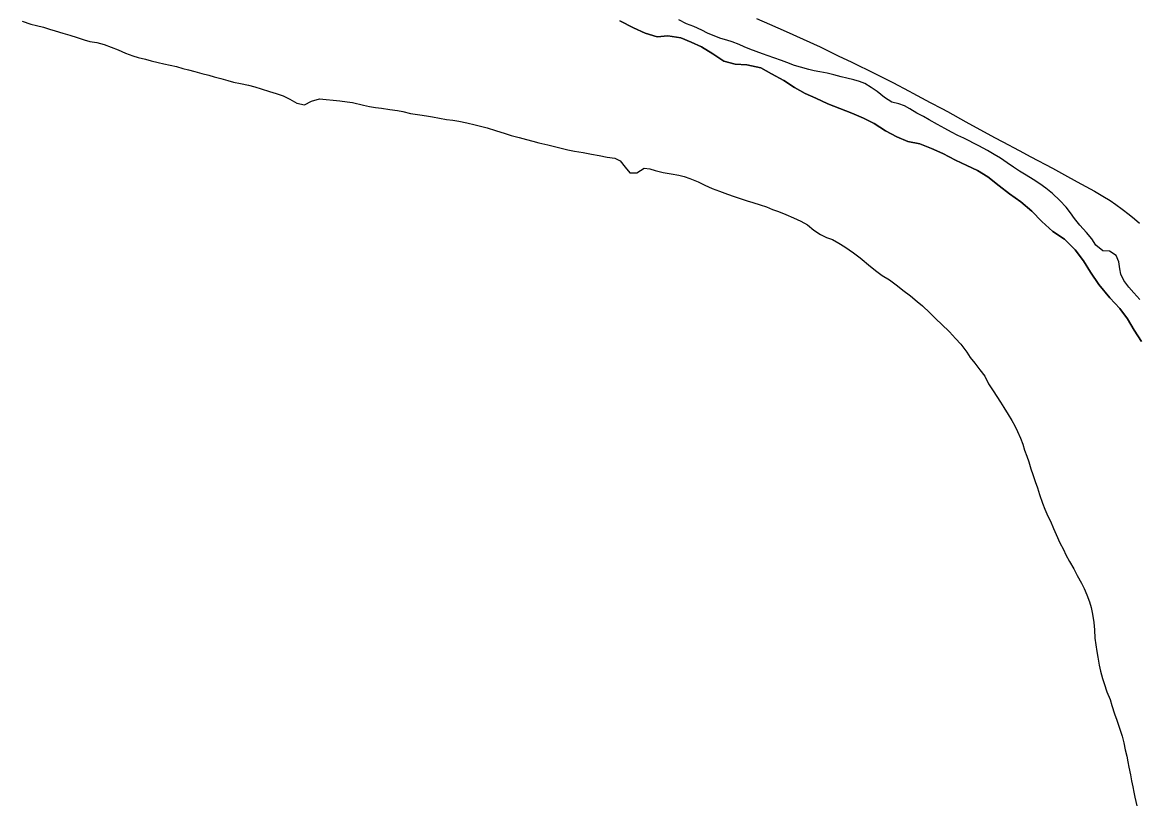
# Model space of a CAD drawing. Extents: x 1451455 to 1749751, y 218250 to 574981.
# Drawn here: x 1590856 to 1601646, y 252093 to 259687 of the extents above; entities that cross this region are included whole.
import ezdxf

# ---------------------------------------------------------------- set-up
doc = ezdxf.new("R2010")
doc.units = 0
for name, color, linetype in [('GM_X_County', 7, 'Continuous'), ('GM_X_Major_River', 7, 'Continuous'), ('GM_X_Township', 7, 'Continuous'), ('GM_X_US_Route', 7, 'Continuous')]:
    doc.layers.add(name, color=color, linetype=linetype)

msp = doc.modelspace()

# ---------------------------------------------------------------- linework, layer by layer
at = {"layer": 'GM_X_County'}
msp.add_lwpolyline([(1596648, 259700), (1596779, 259632), (1596891, 259581), (1597008, 259545), (1597113, 259555), (1597237, 259536), (1597338, 259495), (1597438, 259449), (1597547, 259382), (1597655, 259310), (1597766, 259281), (1597877, 259273), (1598013, 259244), (1598118, 259187), (1598237, 259123), (1598339, 259055), (1598442, 258998), (1598547, 258950), (1598663, 258898), (1598895, 258805), (1599009, 258758), (1599111, 258706), (1599221, 258636), (1599332, 258575), (1599437, 258532), (1599555, 258508), (1599667, 258463), (1599776, 258415), (1599900, 258349), (1600010, 258299), (1600113, 258251), (1600213, 258188), (1600322, 258103), (1600424, 258024), (1600534, 257948), (1600640, 257857), (1600736, 257755), (1600844, 257660), (1600955, 257586), (1601061, 257482), (1601139, 257376), (1601209, 257264), (1601288, 257145), (1601395, 257017), (1601492, 256912), (1601565, 256811), (1601632, 256703), (1601703, 256592)], dxfattribs=at)
at = {"layer": 'GM_X_Major_River'}
for points in [[(1590856, 259697), (1590939, 259670), (1590993, 259655), (1591061, 259638), (1591121, 259620), (1591175, 259603), (1591249, 259582), (1591316, 259563), (1591388, 259538), (1591456, 259518), (1591512, 259501), (1591578, 259490)], [(1599726, 258697), (1599644, 258742), (1599589, 258773), (1599525, 258807), (1599458, 258848), (1599404, 258877), (1599352, 258898), (1599284, 258912), (1599213, 258959), (1599141, 259016), (1599084, 259055), (1599022, 259092), (1598968, 259112), (1598916, 259129), (1598847, 259146), (1598791, 259157), (1598721, 259177), (1598657, 259194), (1598585, 259205), (1598531, 259216), (1598479, 259228), (1598396, 259251), (1598340, 259268), (1598266, 259297), (1598212, 259318), (1598138, 259342), (1598085, 259361), (1598029, 259382), (1597969, 259403), (1597907, 259425), (1597853, 259448), (1597802, 259473), (1597736, 259497), (1597684, 259512), (1597624, 259529), (1597566, 259551), (1597495, 259582), (1597441, 259611), (1597363, 259646), (1597294, 259673), (1597218, 259710)], [(1591578, 259490), (1591650, 259473), (1591785, 259420), (1591857, 259389), (1591926, 259362), (1591980, 259347), (1592050, 259328), (1592104, 259314), (1592172, 259297), (1592228, 259284), (1592288, 259271), (1592349, 259257), (1592411, 259240), (1592467, 259227), (1592527, 259211), (1592597, 259192), (1592665, 259173), (1592716, 259158), (1592780, 259141), (1592848, 259123), (1592904, 259108), (1592970, 259095), (1593048, 259078), (1593109, 259062), (1593171, 259043), (1593251, 259016), (1593317, 258995), (1593385, 258974), (1593450, 258943), (1593518, 258902), (1593590, 258886), (1593660, 258921), (1593736, 258944), (1593800, 258939), (1593868, 258933), (1593932, 258924), (1594004, 258915), (1594056, 258908), (1594162, 258885), (1594222, 258872), (1594280, 258862), (1594338, 258853), (1594418, 258842), (1594491, 258831), (1594545, 258821), (1594619, 258804), (1594709, 258789), (1594773, 258780), (1594831, 258771), (1594899, 258756), (1594967, 258746), (1595027, 258737), (1595085, 258728), (1595164, 258711), (1595246, 258694), (1595308, 258677), (1595360, 258663), (1595442, 258638), (1595535, 258609), (1595593, 258590), (1595671, 258569), (1595741, 258550), (1595803, 258533), (1595863, 258519), (1595948, 258500), (1596038, 258477), (1596142, 258451), (1596208, 258437), (1596292, 258424), (1596371, 258409), (1596445, 258396), (1596525, 258381), (1596597, 258370), (1596649, 258343), (1596698, 258283), (1596744, 258228), (1596812, 258229), (1596884, 258272), (1596936, 258266), (1596990, 258251), (1597066, 258232), (1597144, 258219), (1597218, 258206), (1597269, 258192), (1597325, 258173), (1597405, 258140), (1597471, 258107), (1597540, 258076), (1597614, 258050), (1597690, 258021), (1597754, 257998), (1597813, 257979), (1597881, 257956), (1597935, 257940), (1598007, 257917), (1598067, 257898), (1598126, 257873), (1598184, 257853), (1598256, 257824), (1598329, 257791), (1598401, 257758)], [(1601686, 257001), (1601629, 257066), (1601579, 257118), (1601532, 257183), (1601501, 257245), (1601491, 257296), (1601482, 257364), (1601457, 257428), (1601393, 257467), (1601327, 257472), (1601260, 257527), (1601222, 257589), (1601169, 257650), (1601104, 257719), (1601053, 257784), (1601015, 257840), (1600972, 257895), (1600910, 257958), (1600839, 258027), (1600776, 258080), (1600716, 258122), (1600653, 258163), (1600585, 258204), (1600519, 258243), (1600462, 258282), (1600402, 258324), (1600335, 258369), (1600275, 258406), (1600211, 258443), (1600126, 258488), (1599979, 258564), (1599923, 258588), (1599861, 258621), (1599796, 258658), (1599726, 258697)], [(1598401, 257758), (1598465, 257723), (1598526, 257672), (1598592, 257631), (1598649, 257601), (1598707, 257580), (1598769, 257547), (1598827, 257509), (1598912, 257451), (1598975, 257403), (1599075, 257319), (1599138, 257270), (1599190, 257234), (1599259, 257189), (1599337, 257132), (1599390, 257091), (1599464, 257036), (1599527, 256981), (1599579, 256937), (1599652, 256872), (1599711, 256809), (1599763, 256760), (1599842, 256687), (1599901, 256622), (1599953, 256568), (1600008, 256491), (1600043, 256438), (1600087, 256382), (1600136, 256317), (1600183, 256258), (1600220, 256184), (1600264, 256115), (1600299, 256061), (1600337, 256004), (1600368, 255954), (1600409, 255885), (1600445, 255828), (1600476, 255774), (1600501, 255722), (1600531, 255655), (1600552, 255597), (1600569, 255540), (1600591, 255480), (1600612, 255426), (1600631, 255359), (1600649, 255305), (1600672, 255237), (1600695, 255174), (1600715, 255110), (1600744, 255025), (1600765, 254969), (1600796, 254901), (1600820, 254850), (1600851, 254780), (1600876, 254721), (1600912, 254641), (1600945, 254576), (1600970, 254526), (1601006, 254459), (1601047, 254389), (1601078, 254326), (1601121, 254252), (1601147, 254199), (1601174, 254137), (1601199, 254070), (1601213, 254016), (1601228, 253950), (1601239, 253868), (1601246, 253797), (1601251, 253717), (1601259, 253653), (1601268, 253587), (1601279, 253532), (1601292, 253456), (1601306, 253396), (1601325, 253327), (1601340, 253277), (1601365, 253197), (1601397, 253122), (1601414, 253064), (1601441, 252985), (1601464, 252923), (1601490, 252845), (1601515, 252768), (1601530, 252704), (1601543, 252634), (1601559, 252573), (1601570, 252519), (1601581, 252467), (1601597, 252393), (1601606, 252336), (1601617, 252276), (1601627, 252226), (1601638, 252176), (1601657, 252093)]]:
    msp.add_lwpolyline(points, dxfattribs=at)
at = {"layer": 'GM_X_Township'}
msp.add_lwpolyline([(1601703, 256592), (1601632, 256703), (1601565, 256811), (1601492, 256912), (1601395, 257017), (1601288, 257145), (1601209, 257264), (1601139, 257376), (1601061, 257482), (1600955, 257586), (1600844, 257660), (1600736, 257755), (1600640, 257857), (1600534, 257948), (1600424, 258024), (1600322, 258103), (1600213, 258188), (1600113, 258251), (1600010, 258299), (1599900, 258349), (1599776, 258415), (1599667, 258463), (1599555, 258508), (1599437, 258532), (1599332, 258575), (1599221, 258636), (1599111, 258706), (1599009, 258758), (1598895, 258805), (1598663, 258898), (1598547, 258950), (1598442, 258998), (1598339, 259055), (1598237, 259123), (1598118, 259187), (1598013, 259244), (1597877, 259273), (1597766, 259281), (1597655, 259310), (1597547, 259382), (1597438, 259449), (1597338, 259495), (1597237, 259536), (1597113, 259555), (1597008, 259545), (1596891, 259581), (1596779, 259632), (1596648, 259700)], dxfattribs=at)
at = {"layer": 'GM_X_US_Route'}
for points in [[(1597970, 259724), (1598097, 259670), (1598258, 259597), (1598587, 259448), (1598646, 259420), (1598770, 259360), (1598889, 259304), (1599124, 259187), (1599291, 259103), (1599451, 259019), (1599487, 259000)], [(1599487, 259000), (1599653, 258910), (1599766, 258850)], [(1599766, 258850), (1599821, 258821), (1600000, 258723), (1600279, 258571), (1600357, 258529), (1600516, 258445), (1600631, 258382), (1600840, 258272), (1600956, 258209), (1601080, 258142), (1601246, 258050), (1601329, 258002), (1601399, 257958), (1601453, 257922), (1601514, 257877), (1601584, 257823), (1601635, 257781), (1601682, 257739)]]:
    msp.add_lwpolyline(points, dxfattribs=at)

doc.saveas('drawing.dxf')
